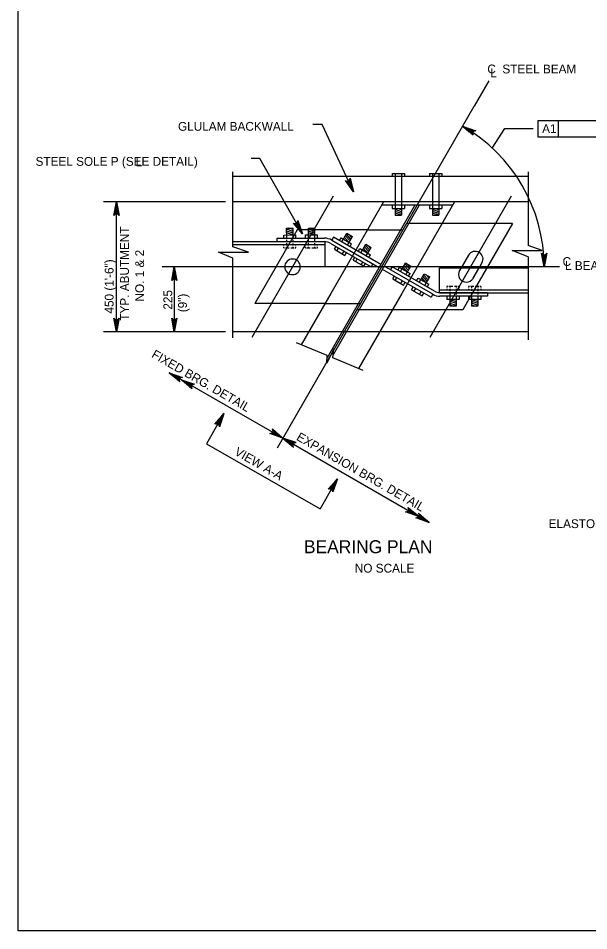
# Model space of a CAD drawing. Extents: x 638175 to 640495, y 294277 to 298435.
# Drawn here: x 639316.5 to 639510.9, y 297856.5 to 298167.4 of the extents above; entities that cross this region are included whole.
import ezdxf

# ---------------------------------------------------------------- set-up
doc = ezdxf.new("R2010")
doc.units = 0
for name, color, linetype in [('2', 7, 'Continuous'), ('3', 7, 'Continuous'), ('4', 7, 'Continuous'), ('5', 7, 'Continuous'), ('8', 7, 'Continuous')]:
    doc.layers.add(name, color=color, linetype=linetype)

msp = doc.modelspace()

# ---------------------------------------------------------------- linework, layer by layer
at = {"layer": '2'}
for p, q in [((639316.46, 297856.46), (639316.46, 298420.46)), ((640102.46, 297856.46), (639316.46, 297856.46))]:
    msp.add_line(p, q, dxfattribs=at)
at = {"layer": '3'}
for p, q in [((639476.81, 298146.12), (639471.83, 298137.48)), ((639471.78, 298137.4), (639404.7, 298020.91)), ((639471.83, 298137.48), (639471.78, 298137.4)), ((639389.58, 298089.57), (639389.58, 298115.1)), ((639490.31, 298113.49), (639389.58, 298113.49)), ((639490.31, 298115.1), (639490.31, 298089.96)), ((639490.31, 298104.88), (639389.58, 298104.88)), ((639423.83, 298106.84), (639396.06, 298058.61)), ((639440.98, 298104.88), (639428.57, 298083.32)), ((639465.14, 298104.88), (639452.72, 298083.32)), ((639484.48, 298106.85), (639456.71, 298058.62)), ((639451.66, 298103.7), (639421.72, 298051.7)), ((639453.1, 298103.7), (639423.77, 298052.77)), ((639464.46, 298103.7), (639440.3, 298103.7)), ((639411.55, 298095.38), (639410.51, 298093.57)), ((639435.51, 298095.38), (639411.55, 298095.38)), ((639484.88, 298097.5), (639460.89, 298097.5)), ((639484.88, 298097.5), (639476.04, 298082.14)), ((639440.06, 298083.55), (639423.9, 298092.86)), ((639394.94, 298087.73), (639389.58, 298089.57)), ((639484.8, 298088.32), (639495.07, 298088.32)), ((639490.31, 298086.08), (639484.8, 298088.32)), ((639495.07, 298088.32), (639490.31, 298089.96)), ((639384.67, 298087.73), (639394.94, 298087.73)), ((639389.58, 298085.73), (639384.67, 298087.73)), ((639389.58, 298058.55), (639389.58, 298085.73)), ((639469.91, 298086.66), (639467.44, 298082.37)), ((639490.31, 298086.08), (639490.31, 298057.86)), ((639404.33, 298082.84), (639397.07, 298070.24)), ((639428.57, 298083.32), (639423.01, 298073.67)), ((639437.34, 298083.76), (639436.75, 298082.73)), ((639457.72, 298073.38), (639441.14, 298082.93)), ((639443.86, 298082.73), (639443.27, 298081.7)), ((639458.31, 298074.4), (639443.86, 298082.73)), ((639452.72, 298083.32), (639447.17, 298073.67)), ((639467.44, 298082.37), (639466.91, 298081.46)), ((639471.52, 298078.81), (639473.44, 298082.14)), ((639473.44, 298082.14), (639474.52, 298084.01)), ((639423.01, 298073.67), (639412.91, 298056.13)), ((639447.17, 298073.67), (639432.41, 298048.04)), ((639470.62, 298072.72), (639467.96, 298068.11)), ((639421.03, 298070.24), (639397.07, 298070.24)), ((639467.96, 298068.11), (639443.97, 298068.11)), ((639415.47, 298060.58), (639389.58, 298060.58)), ((639490.31, 298060.58), (639439.63, 298060.58))]:
    msp.add_line(p, q, dxfattribs=at)
for centre, start, end in [((639409.94, 298082.73), 0, 180), ((639472.21, 298085.34), 330.0642, 150.0642), ((639409.94, 298082.73), 180, 0), ((639469.21, 298080.13), 150.0642, 330.0642)]:
    msp.add_arc(centre, 2.66, start, end, dxfattribs=at)
at = {"layer": '4'}
for p, q in [((639493.67, 298132.65), (639535.19, 298132.65)), ((639493.67, 298126.88), (639493.67, 298132.65)), ((639500.56, 298126.88), (639500.56, 298132.65)), ((639420.08, 298131.28), (639416.9, 298131.28)), ((639478.01, 298123.22), (639482.25, 298129.89)), ((639482.25, 298129.89), (639491.97, 298129.89)), ((639535.19, 298126.88), (639493.67, 298126.88)), ((639398.84, 298119.68), (639395.89, 298119.68)), ((639413.33, 298094.01), (639398.84, 298119.68)), ((639387.05, 298104.88), (639345.51, 298104.88)), ((639349.94, 298060.58), (639349.94, 298104.88)), ((639500.95, 298082.73), (639365.49, 298082.73)), ((639369.64, 298082.73), (639369.64, 298060.58)), ((639387.05, 298060.58), (639345.51, 298060.58)), ((639370.08, 298060.58), (639365.21, 298060.58)), ((639384.61, 298060.58), (639368.83, 298060.58)), ((639384.61, 298060.58), (639371.51, 298060.58)), ((639421.77, 298052.5), (639411.35, 298056.77)), ((639424, 298054.83), (639421.6, 298049.85)), ((639423.66, 298051.71), (639424, 298054.83)), ((639421.6, 298049.85), (639421.77, 298052.5)), ((639434, 298047.38), (639423.66, 298051.71)), ((639368.02, 298046.58), (639406.7, 298024.37)), ((639384.87, 298029.8), (639380.62, 298022.44)), ((639407.36, 298023.99), (639456.46, 297995.63)), ((639380.62, 298022.44), (639419.31, 298000.23)), ((639423.59, 298007.67), (639419.31, 298000.23))]:
    msp.add_line(p, q, dxfattribs=at)
for points in [[(639430.72, 298108.31), (639420.08, 298131.28)], [(639467.9, 298130.65), (639472.38, 298129.09), (639471.94, 298129.06), (639471.63, 298128.88), (639471.43, 298128.63), (639471.32, 298128.33), (639471.32, 298127.97), (639471.51, 298127.58), (639467.9, 298130.65), (639471.32, 298127.97), (639471.32, 298128.33), (639467.9, 298130.65), (639471.43, 298128.63), (639471.63, 298128.88), (639467.9, 298130.65), (639471.94, 298129.06)], [(639430.72, 298108.31), (639427.97, 298112.17), (639428.34, 298111.95), (639428.7, 298111.91), (639429.01, 298111.99), (639429.27, 298112.17), (639429.48, 298112.47), (639429.55, 298112.9), (639430.72, 298108.31), (639429.48, 298112.47), (639429.27, 298112.17), (639430.72, 298108.31), (639429.01, 298111.99), (639428.7, 298111.91), (639430.72, 298108.31), (639428.34, 298111.95)], [(639349.94, 298104.88), (639350.82, 298100.22), (639350.57, 298100.58), (639350.25, 298100.76), (639349.94, 298100.82), (639349.63, 298100.76), (639349.32, 298100.58), (639349.07, 298100.22), (639349.94, 298104.88), (639349.32, 298100.58), (639349.63, 298100.76), (639349.94, 298104.88), (639349.94, 298100.82), (639350.25, 298100.76), (639349.94, 298104.88), (639350.57, 298100.58)], [(639413.33, 298094.01), (639410.28, 298097.64), (639410.68, 298097.45), (639411.04, 298097.44), (639411.34, 298097.55), (639411.58, 298097.75), (639411.76, 298098.06), (639411.8, 298098.5), (639413.33, 298094.01), (639411.76, 298098.06), (639411.58, 298097.75), (639413.33, 298094.01), (639411.34, 298097.55), (639411.04, 298097.44), (639413.33, 298094.01), (639410.68, 298097.45)], [(639495.69, 298082.73), (639494.82, 298087.39), (639495.07, 298087.03), (639495.38, 298086.85), (639495.69, 298086.79), (639496.01, 298086.85), (639496.32, 298087.03), (639496.57, 298087.39), (639495.69, 298082.73), (639496.32, 298087.03), (639496.01, 298086.85), (639495.69, 298082.73), (639495.69, 298086.79), (639495.38, 298086.85), (639495.69, 298082.73), (639495.07, 298087.03)], [(639369.64, 298082.73), (639370.51, 298078.07), (639370.26, 298078.43), (639369.95, 298078.61), (639369.64, 298078.67), (639369.33, 298078.61), (639369.01, 298078.43), (639368.77, 298078.07), (639369.64, 298082.73), (639369.01, 298078.43), (639369.33, 298078.61), (639369.64, 298082.73), (639369.64, 298078.67), (639369.95, 298078.61), (639369.64, 298082.73), (639370.26, 298078.43)], [(639349.94, 298060.58), (639349.07, 298065.24), (639349.32, 298064.89), (639349.63, 298064.7), (639349.94, 298064.65), (639350.25, 298064.7), (639350.57, 298064.89), (639350.82, 298065.24), (639349.94, 298060.58), (639350.57, 298064.89), (639350.25, 298064.7), (639349.94, 298060.58), (639349.94, 298064.65), (639349.63, 298064.7), (639349.94, 298060.58), (639349.32, 298064.89)], [(639369.64, 298060.58), (639368.77, 298065.24), (639369.01, 298064.89), (639369.33, 298064.7), (639369.64, 298064.65), (639369.95, 298064.7), (639370.26, 298064.89), (639370.51, 298065.24), (639369.64, 298060.58), (639370.26, 298064.89), (639369.95, 298064.7), (639369.64, 298060.58), (639369.64, 298064.65), (639369.33, 298064.7), (639369.64, 298060.58), (639369.01, 298064.89)], [(639367.93, 298046.58), (639372.41, 298045.01), (639371.97, 298044.98), (639371.66, 298044.8), (639371.45, 298044.55), (639371.35, 298044.26), (639371.35, 298043.89), (639371.54, 298043.5), (639367.93, 298046.58), (639371.35, 298043.89), (639371.35, 298044.26), (639367.93, 298046.58), (639371.45, 298044.55), (639371.66, 298044.8), (639367.93, 298046.58), (639371.97, 298044.98)], [(639372.05, 298044.26), (639376.53, 298042.69), (639376.09, 298042.66), (639375.77, 298042.48), (639375.57, 298042.23), (639375.46, 298041.93), (639375.47, 298041.57), (639375.65, 298041.18), (639372.05, 298044.26), (639375.47, 298041.57), (639375.46, 298041.93), (639372.05, 298044.26), (639375.57, 298042.23), (639375.77, 298042.48), (639372.05, 298044.26), (639376.09, 298042.66)], [(639386.58, 298032.68), (639385.01, 298028.2), (639384.97, 298028.64), (639384.8, 298028.95), (639384.55, 298029.16), (639384.25, 298029.27), (639383.89, 298029.26), (639383.5, 298029.07), (639386.58, 298032.68), (639383.89, 298029.26), (639384.25, 298029.27), (639386.58, 298032.68), (639384.55, 298029.16), (639384.8, 298028.95), (639386.58, 298032.68), (639384.97, 298028.64)], [(639406.69, 298024.37), (639402.22, 298025.94), (639402.66, 298025.98), (639402.97, 298026.16), (639403.18, 298026.4), (639403.29, 298026.7), (639403.28, 298027.06), (639403.1, 298027.46), (639406.69, 298024.37), (639403.28, 298027.06), (639403.29, 298026.7), (639406.69, 298024.37), (639403.18, 298026.4), (639402.97, 298026.16), (639406.69, 298024.37), (639402.66, 298025.98)], [(639406.69, 298024.37), (639410.29, 298021.28), (639410.11, 298021.68), (639410.1, 298022.04), (639410.21, 298022.34), (639410.42, 298022.58), (639410.73, 298022.76), (639411.17, 298022.8), (639406.69, 298024.37), (639410.73, 298022.76), (639410.42, 298022.58), (639406.69, 298024.37), (639410.21, 298022.34), (639410.1, 298022.04), (639406.69, 298024.37), (639410.11, 298021.68)], [(639425.22, 298010.5), (639423.65, 298006.02), (639423.62, 298006.46), (639423.44, 298006.78), (639423.19, 298006.98), (639422.89, 298007.09), (639422.53, 298007.08), (639422.14, 298006.9), (639425.22, 298010.5), (639422.53, 298007.08), (639422.89, 298007.09), (639425.22, 298010.5), (639423.19, 298006.98), (639423.44, 298006.78), (639425.22, 298010.5), (639423.62, 298006.46)], [(639452.93, 297997.61), (639448.46, 297999.18), (639448.9, 297999.22), (639449.21, 297999.4), (639449.42, 297999.64), (639449.53, 297999.94), (639449.52, 298000.3), (639449.34, 298000.7), (639452.93, 297997.61), (639449.52, 298000.3), (639449.53, 297999.94), (639452.93, 297997.61), (639449.42, 297999.64), (639449.21, 297999.4), (639452.93, 297997.61), (639448.9, 297999.22)], [(639456.46, 297995.63), (639451.99, 297997.21), (639452.42, 297997.24), (639452.74, 297997.42), (639452.94, 297997.66), (639453.05, 297997.96), (639453.05, 297998.32), (639452.86, 297998.72), (639456.46, 297995.63), (639453.05, 297998.32), (639453.05, 297997.96), (639456.46, 297995.63), (639452.94, 297997.66), (639452.74, 297997.42), (639456.46, 297995.63), (639452.42, 297997.24)]]:
    msp.add_lwpolyline(points, dxfattribs=at)
for points in [[(639430.72, 298108.31), (639429.68, 298111.13), (639429.23, 298110.92)], [(639350.44, 298101.92), (639349.45, 298101.92), (639349.94, 298104.88)], [(639411.24, 298096.72), (639412.1, 298097.2), (639413.11, 298094.39)], [(639370.13, 298079.78), (639369.14, 298079.78), (639369.64, 298082.73)], [(639350.44, 298063.54), (639349.45, 298063.54), (639349.94, 298060.58)], [(639370.13, 298063.54), (639369.14, 298063.54), (639369.64, 298060.58)], [(639385.27, 298029.3), (639384.23, 298029.9), (639386.54, 298032.72)], [(639423.94, 298007.08), (639422.9, 298007.68), (639425.22, 298010.5)], [(639450.61, 297999.58), (639450.12, 297998.72), (639452.97, 297997.65)], [(639454.11, 297997.56), (639453.61, 297996.7), (639456.46, 297995.63)]]:
    msp.add_lwpolyline(points, close=True, dxfattribs=at)
at = {"layer": '5'}
for points in [[(639470.71, 298129.5), (639470.19, 298128.64), (639467.9, 298130.65)], [(639495.1, 298085.71), (639496.1, 298085.74), (639495.69, 298082.73)]]:
    msp.add_lwpolyline(points, close=True, dxfattribs=at)
msp.add_arc((639440.49, 298082.73), 55.2, 0, 60.2299, dxfattribs=at)
at = {"layer": '8'}
for p, q in [((639443.95, 298114.58), (639443.95, 298113.49)), ((639443.95, 298114.58), (639448.11, 298114.58)), ((639444.94, 298114.58), (639444.94, 298103.7)), ((639447.12, 298114.58), (639447.12, 298103.7)), ((639448.11, 298114.58), (639448.11, 298113.49)), ((639456.65, 298114.58), (639456.65, 298113.49)), ((639456.65, 298114.58), (639460.81, 298114.58)), ((639457.63, 298114.58), (639457.63, 298103.7)), ((639459.82, 298114.58), (639459.82, 298103.7)), ((639460.81, 298114.58), (639460.81, 298113.49)), ((639443.95, 298103.7), (639443.95, 298102.6)), ((639443.95, 298102.6), (639448.11, 298102.6)), ((639444.94, 298103.7), (639444.94, 298100.28)), ((639447.12, 298101.52), (639444.94, 298102.22)), ((639447.12, 298100.91), (639444.94, 298101.6)), ((639447.12, 298100.28), (639444.94, 298100.98)), ((639447.12, 298102.14), (639445.68, 298102.6)), ((639447.12, 298103.7), (639447.12, 298100.28)), ((639448.11, 298103.7), (639448.11, 298102.6)), ((639456.65, 298103.7), (639456.65, 298102.6)), ((639456.65, 298102.6), (639460.81, 298102.6)), ((639457.63, 298103.7), (639457.63, 298100.28)), ((639459.82, 298101.52), (639457.63, 298102.22)), ((639459.82, 298100.91), (639457.63, 298101.6)), ((639459.82, 298100.28), (639457.63, 298100.98)), ((639459.82, 298102.14), (639458.38, 298102.6)), ((639459.82, 298103.7), (639459.82, 298100.28)), ((639460.81, 298103.7), (639460.81, 298102.6)), ((639444.94, 298100.28), (639447.12, 298100.28)), ((639457.63, 298100.28), (639459.82, 298100.28)), ((639407.94, 298095.89), (639410.13, 298095.89)), ((639407.95, 298092.48), (639407.94, 298095.89)), ((639410.13, 298094.81), (639407.94, 298095.51)), ((639410.13, 298094.19), (639407.95, 298094.89)), ((639410.13, 298095.43), (639408.69, 298095.89)), ((639410.13, 298092.48), (639410.13, 298095.89)), ((639415.33, 298095.9), (639417.51, 298095.9)), ((639415.33, 298092.49), (639415.33, 298095.9)), ((639417.51, 298094.82), (639415.33, 298095.52)), ((639417.51, 298094.2), (639415.33, 298094.9)), ((639417.51, 298095.44), (639416.07, 298095.9)), ((639417.52, 298092.49), (639417.51, 298095.9)), ((639435.51, 298095.38), (639447.59, 298095.38)), ((639460.89, 298097.5), (639448.81, 298097.5)), ((639410.51, 298093.57), (639404.33, 298082.84)), ((639404.67, 298092.49), (639420.85, 298092.49)), ((639404.67, 298091.31), (639404.67, 298092.49)), ((639406.96, 298093.57), (639411.12, 298093.58)), ((639406.96, 298092.48), (639406.96, 298093.57)), ((639410.13, 298093.57), (639407.95, 298094.27)), ((639407.95, 298091.12), (639407.95, 298091.89)), ((639410.13, 298091.12), (639410.13, 298091.88)), ((639411.12, 298092.48), (639411.12, 298093.58)), ((639414.34, 298093.58), (639418.5, 298093.58)), ((639414.34, 298092.49), (639414.34, 298093.58)), ((639417.52, 298093.58), (639415.33, 298094.28)), ((639415.33, 298091.22), (639415.33, 298091.93)), ((639417.52, 298091.38), (639417.52, 298092.15)), ((639418.5, 298092.49), (639418.5, 298093.58)), ((639423.9, 298092.86), (639423.31, 298091.83)), ((639423.31, 298091.83), (639439.47, 298082.53)), ((639425.94, 298091.68), (639426.48, 298092.63)), ((639426.48, 298092.63), (639430.09, 298090.56)), ((639426.79, 298091.19), (639428.49, 298094.15)), ((639429.23, 298091.05), (639427.68, 298092.74)), ((639429.54, 298091.59), (639427.99, 298093.28)), ((639429.85, 298092.12), (639428.3, 298093.82)), ((639428.49, 298094.15), (639430.39, 298093.06)), ((639428.68, 298090.1), (639430.39, 298093.06)), ((639430.16, 298092.66), (639429.14, 298093.78)), ((639389.58, 298091.31), (639420.97, 298091.31)), ((639389.58, 298090.33), (639420.97, 298090.33)), ((639404.67, 298091.31), (639420.85, 298091.31)), ((639406.96, 298089.99), (639406.96, 298090.33)), ((639406.96, 298089.24), (639406.96, 298089.53)), ((639406.96, 298089.24), (639407.26, 298089.24)), ((639407.54, 298089.24), (639408.81, 298089.24)), ((639407.95, 298089.99), (639407.95, 298090.81)), ((639407.95, 298089.24), (639407.95, 298089.55)), ((639409.32, 298089.24), (639410.47, 298089.24)), ((639410.13, 298089.97), (639410.13, 298090.71)), ((639410.13, 298089.24), (639410.13, 298089.59)), ((639410.8, 298089.24), (639411.12, 298089.24)), ((639411.12, 298089.97), (639411.12, 298090.33)), ((639411.12, 298089.24), (639411.12, 298089.55)), ((639414.35, 298090.01), (639414.35, 298090.33)), ((639414.35, 298089.23), (639414.35, 298089.53)), ((639414.35, 298089.23), (639414.67, 298089.23)), ((639414.96, 298089.23), (639415.91, 298089.23)), ((639415.33, 298090.01), (639415.33, 298090.87)), ((639415.33, 298089.23), (639415.33, 298089.57)), ((639416.47, 298089.23), (639417.85, 298089.23)), ((639417.52, 298089.95), (639417.52, 298090.81)), ((639417.52, 298089.23), (639417.52, 298089.55)), ((639418.16, 298089.23), (639418.51, 298089.23)), ((639418.51, 298089.95), (639418.51, 298090.33)), ((639418.51, 298089.23), (639418.51, 298089.57)), ((639420.97, 298091.31), (639420.97, 298082.84)), ((639422.72, 298090.81), (639436.75, 298082.73)), ((639424.21, 298088.69), (639424.76, 298089.64)), ((639424.21, 298088.69), (639427.82, 298086.62)), ((639425.07, 298088.2), (639425.61, 298089.14)), ((639429.54, 298089.61), (639430.09, 298090.56)), ((639432.33, 298088), (639432.88, 298088.95)), ((639432.88, 298088.95), (639436.48, 298086.87)), ((639433.19, 298087.51), (639434.89, 298090.47)), ((639435.63, 298087.37), (639434.08, 298089.06)), ((639435.94, 298087.9), (639434.39, 298089.6)), ((639436.25, 298088.44), (639434.7, 298090.13)), ((639434.89, 298090.47), (639436.78, 298089.37)), ((639435.08, 298086.42), (639436.78, 298089.37)), ((639436.55, 298088.98), (639435.54, 298090.09)), ((639426.96, 298087.11), (639427.51, 298088.06)), ((639427.82, 298086.62), (639428.36, 298087.56)), ((639430.61, 298085.01), (639431.15, 298085.96)), ((639431.47, 298084.52), (639432.01, 298085.46)), ((639435.94, 298085.93), (639436.48, 298086.87)), ((639389.58, 298082.84), (639420.97, 298082.84)), ((639430.61, 298085.01), (639434.21, 298082.93)), ((639433.36, 298083.42), (639433.9, 298084.37)), ((639434.21, 298082.93), (639434.76, 298083.88)), ((639445.85, 298081.58), (639446.39, 298082.53)), ((639446.39, 298082.53), (639450, 298080.45)), ((639446.7, 298081.09), (639448.41, 298084.04)), ((639449.14, 298080.94), (639447.6, 298082.64)), ((639449.45, 298081.48), (639447.91, 298083.18)), ((639449.76, 298082.02), (639448.22, 298083.71)), ((639448.41, 298084.04), (639450.3, 298082.95)), ((639448.6, 298080), (639450.3, 298082.95)), ((639450.07, 298082.56), (639449.05, 298083.67)), ((639460.07, 298073.91), (639460.07, 298082.37)), ((639460.07, 298082.37), (639490.31, 298082.37)), ((639476.04, 298082.14), (639470.62, 298072.72)), ((639440.55, 298081.91), (639457.14, 298072.36)), ((639444.13, 298078.59), (639444.67, 298079.53)), ((639444.98, 298078.09), (639445.53, 298079.04)), ((639449.45, 298079.51), (639450, 298080.45)), ((639453.1, 298077.41), (639454.8, 298080.36)), ((639455.54, 298077.26), (639454, 298078.96)), ((639455.85, 298077.8), (639454.3, 298079.49)), ((639456.16, 298078.33), (639454.61, 298080.03)), ((639454.8, 298080.36), (639456.7, 298079.27)), ((639455, 298076.31), (639456.7, 298079.27)), ((639456.47, 298078.87), (639455.45, 298079.99)), ((639444.13, 298078.59), (639447.73, 298076.51)), ((639446.88, 298077.01), (639447.42, 298077.95)), ((639447.73, 298076.51), (639448.28, 298077.46)), ((639450.52, 298074.9), (639451.07, 298075.85)), ((639452.25, 298077.9), (639452.79, 298078.84)), ((639452.79, 298078.84), (639456.4, 298076.77)), ((639455.85, 298075.82), (639456.4, 298076.77)), ((639462.87, 298075.98), (639462.53, 298075.98)), ((639462.53, 298075.98), (639462.53, 298075.64)), ((639464.56, 298075.98), (639463.18, 298075.98)), ((639463.52, 298075.98), (639463.52, 298075.66)), ((639466.07, 298075.98), (639465.13, 298075.98)), ((639465.7, 298075.98), (639465.7, 298075.64)), ((639466.69, 298075.98), (639466.36, 298075.98)), ((639466.69, 298075.98), (639466.69, 298075.68)), ((639469.91, 298075.97), (639469.91, 298075.66)), ((639470.24, 298075.97), (639469.91, 298075.97)), ((639471.71, 298075.97), (639470.57, 298075.97)), ((639470.9, 298075.97), (639470.9, 298075.62)), ((639473.5, 298075.97), (639472.22, 298075.97)), ((639473.08, 298075.97), (639473.08, 298075.66)), ((639474.07, 298075.97), (639473.77, 298075.97)), ((639474.07, 298075.97), (639474.07, 298075.68)), ((639450.52, 298074.9), (639454.13, 298072.83)), ((639451.38, 298074.41), (639451.92, 298075.36)), ((639453.27, 298073.32), (639453.82, 298074.27)), ((639454.13, 298072.83), (639454.67, 298073.77)), ((639457.72, 298073.38), (639457.14, 298072.36)), ((639460.07, 298074.89), (639490.31, 298074.89)), ((639460.07, 298073.91), (639490.31, 298073.91)), ((639476.37, 298073.91), (639460.18, 298073.91)), ((639476.37, 298072.72), (639460.18, 298072.72)), ((639462.53, 298075.27), (639462.53, 298074.89)), ((639462.53, 298072.72), (639462.53, 298071.63)), ((639463.52, 298075.27), (639463.52, 298074.4)), ((639463.52, 298073.83), (639463.52, 298073.06)), ((639463.52, 298072.72), (639463.52, 298069.31)), ((639465.7, 298075.2), (639465.7, 298074.34)), ((639465.7, 298073.99), (639465.7, 298073.28)), ((639465.7, 298072.73), (639465.71, 298069.32)), ((639466.69, 298075.2), (639466.69, 298074.89)), ((639466.69, 298072.73), (639466.69, 298071.63)), ((639469.91, 298075.24), (639469.91, 298074.88)), ((639469.92, 298072.73), (639469.92, 298071.64)), ((639470.9, 298075.24), (639470.9, 298074.51)), ((639470.9, 298074.1), (639470.9, 298073.34)), ((639470.9, 298072.73), (639470.9, 298069.32)), ((639473.08, 298075.22), (639473.08, 298074.4)), ((639473.08, 298074.1), (639473.08, 298073.32)), ((639473.09, 298072.73), (639473.09, 298069.32)), ((639474.07, 298075.22), (639474.07, 298074.88)), ((639474.07, 298072.74), (639474.08, 298071.64)), ((639476.37, 298073.91), (639476.37, 298072.72)), ((639421.03, 298070.24), (639433.11, 298070.24)), ((639466.69, 298071.63), (639462.53, 298071.63)), ((639463.52, 298071.63), (639465.71, 298070.94)), ((639463.52, 298071.01), (639465.71, 298070.32)), ((639463.52, 298070.39), (639465.71, 298069.7)), ((639463.52, 298069.77), (639464.96, 298069.32)), ((639474.08, 298071.64), (639469.92, 298071.64)), ((639470.9, 298071.64), (639473.09, 298070.94)), ((639470.9, 298071.02), (639473.09, 298070.33)), ((639470.9, 298070.4), (639473.09, 298069.71)), ((639470.9, 298069.78), (639472.34, 298069.32)), ((639443.97, 298068.11), (639431.89, 298068.11)), ((639465.71, 298069.32), (639463.52, 298069.31)), ((639473.09, 298069.32), (639470.9, 298069.32)), ((639439.63, 298060.58), (639415.47, 298060.58))]:
    msp.add_line(p, q, dxfattribs=at)
for centre, radius, start, end in [((639420.85, 298087.57), 4.92, 60.0642, 90), ((639420.85, 298087.57), 3.74, 60.0642, 90), ((639460.18, 298077.65), 4.92, 240.0642, 270), ((639460.18, 298077.65), 3.74, 240.0642, 270)]:
    msp.add_arc(centre, radius, start, end, dxfattribs=at)

# ---------------------------------------------------------------- texts
at = {"layer": '4'}
for s, height, p in [('C  STEEL BEAM', 3, (639476.34, 298148.65)), ('L', 3, (639477.32, 298147.32)), ('GLULAM BACKWALL', 3, (639370.91, 298129.1)), ('A1', 3, (639495.03, 298128.32)), ('STEEL SOLE P (SEE DETAIL)', 3, (639322.35, 298117.16)), ('L', 3, (639356.5, 298116.95)), ('C', 3, (639501.99, 298083.03)), ('L BEARING', 3, (639502.83, 298081.66)), ('ELASTOMERIC BEARING PAD', 3, (639497.25, 297993.69)), ('BEARING PLAN', 4.4292, (639413.84, 297985.12)), ('NO SCALE', 3, (639431.17, 297978.52))]:
    msp.add_text(s, height=height, dxfattribs=at).set_placement(p)
for s, rotation, p in [('TYP. ABUTMENT', 90, (639354.19, 298064.38)), ('NO. 1 & 2', 90, (639359.34, 298070.91)), ('450 (1\'-6")', 90, (639348.94, 298066.8)), ('225', 90, (639368.93, 298068.13)), ('(9")', 90, (639373.93, 298067.25)), ('FIXED BRG. DETAIL', 330.0642, (639361.63, 298052.05)), ('EXPANSION BRG. DETAIL', 330.0642, (639411.01, 298023.88)), ('VIEW A-A', 330.0642, (639389.89, 298018.84))]:
    msp.add_text(s, height=3, rotation=rotation, dxfattribs=at).set_placement(p)

doc.saveas('drawing.dxf')
